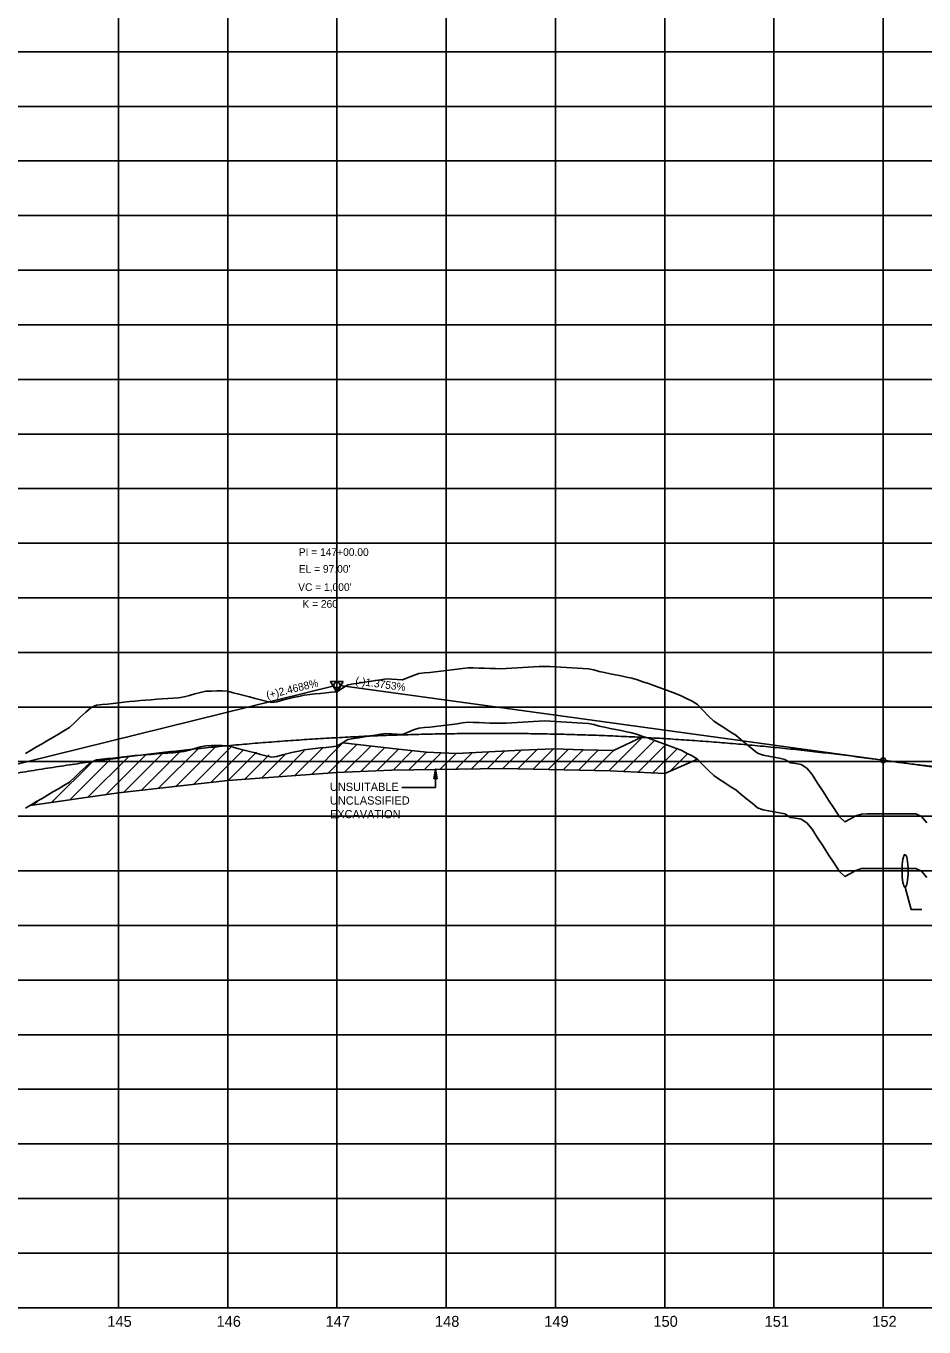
# Model space of a CAD drawing. Extents: x 2345490 to 2436403, y 465165 to 573888.
# Drawn here: x 2394737 to 2395559, y 564259 to 565450 of the extents above; entities that cross this region are included whole.
import ezdxf

# ---------------------------------------------------------------- set-up
doc = ezdxf.new("R2010")
doc.units = 0
for name, color, linetype in [('Old_Level_1', 7, 'Continuous'), ('Old_Level_2', 7, 'Continuous'), ('Old_Level_3', 7, 'Continuous'), ('Old_Level_5', 7, 'Continuous'), ('Old_Level_57', 7, 'Continuous'), ('Old_Level_62', 7, 'Continuous'), ('Old_Level_63', 7, 'Continuous')]:
    doc.layers.add(name, color=color, linetype=linetype)

msp = doc.modelspace()

# ---------------------------------------------------------------- linework, layer by layer
at = {"layer": 'Old_Level_1'}
for points in [[(2394871.5425, 564784.70325), (2394876.5425, 564785.0805), (2394881.5425, 564785.7525), (2394886.5425, 564787.1625), (2394891.5425, 564788.57475), (2394896.5425, 564789.98975), (2394901.5425, 564791.04825), (2394906.5425, 564791.167), (2394911.5425, 564791.2875), (2394916.5425, 564791.41), (2394921.5425, 564790.949), (2394926.5425, 564789.65), (2394931.5425, 564788.353), (2394936.5425, 564787.05825), (2394941.5425, 564785.76575), (2394946.5425, 564784.47525), (2394951.5425, 564783.187), (2394956.5425, 564781.90125), (2394961.5425, 564780.70675), (2394966.5425, 564781.328), (2394971.5425, 564782.704), (2394976.5425, 564784.05575), (2394981.5425, 564785.136), (2394986.5425, 564786.217), (2394991.5425, 564787.29825), (2394996.5425, 564788.06675), (2395001.5425, 564788.567), (2395006.5425, 564789.067), (2395011.5425, 564789.5665), (2395016.5425, 564790.0655), (2395021.5425, 564790.564), (2395026.5425, 564793.6885), (2395031.5425, 564796.93725), (2395036.5425, 564797.71025), (2395041.5425, 564798.48375), (2395046.5425, 564799.25775), (2395051.5425, 564800.0325), (2395056.5425, 564800.8075), (2395061.5425, 564801.58325), (2395066.5425, 564802.3595), (2395071.5425, 564802.136), (2395076.5425, 564801.74725), (2395081.5425, 564801.35525), (2395086.5425, 564803.53375), (2395091.5425, 564805.56275), (2395096.5425, 564807.12325), (2395101.5425, 564807.87825), (2395106.5425, 564808.23575), (2395111.5425, 564808.755), (2395116.5425, 564809.3935), (2395121.5425, 564810.03125), (2395126.5425, 564810.668), (2395131.5425, 564811.30375), (2395136.5425, 564811.93875), (2395141.5425, 564812.57275), (2395146.5425, 564812.49925), (2395151.5425, 564812.27), (2395156.5425, 564812.0395), (2395161.5425, 564811.80775), (2395166.5425, 564811.702), (2395171.5425, 564811.662), (2395176.5425, 564811.716), (2395181.5425, 564812.02925), (2395186.5425, 564812.342), (2395191.5425, 564812.65425), (2395196.5425, 564812.96625), (2395201.5425, 564813.27775), (2395206.5425, 564813.58875), (2395211.5425, 564813.769), (2395216.5425, 564813.54275), (2395221.5425, 564813.259), (2395226.5425, 564812.97425), (2395231.5425, 564812.68825), (2395236.5425, 564812.40125), (2395241.5425, 564812.113), (2395246.5425, 564811.82375), (2395251.5425, 564811.53325), (2395256.5425, 564810.6815), (2395261.5425, 564809.07625), (2395266.5425, 564808.05275), (2395271.5425, 564807.02675), (2395276.5425, 564805.99875), (2395281.5425, 564804.9685), (2395286.5425, 564803.93625), (2395291.5425, 564802.9015), (2395296.5425, 564801.33775), (2395301.5425, 564799.687), (2395306.5425, 564797.937), (2395311.5425, 564796.18425), (2395316.5425, 564794.429), (2395321.5425, 564792.61175), (2395326.5425, 564790.741), (2395331.5425, 564788.86775), (2395336.5425, 564786.9), (2395341.5425, 564784.40775), (2395346.5425, 564781.913), (2395351.5425, 564778.7435), (2395356.5425, 564773.543), (2395361.5425, 564768.313), (2395366.5425, 564763.7145), (2395371.5425, 564760.30225)], [(2394736.5425, 564733.9965), (2394741.5425, 564737.0815), (2394746.5425, 564739.9885), (2394751.5425, 564742.898), (2394756.5425, 564745.81425), (2394761.5425, 564748.78375), (2394766.5425, 564751.75575), (2394771.5425, 564754.72975), (2394776.5425, 564757.7065), (2394781.5425, 564762.3775), (2394786.5425, 564767.137), (2394791.5425, 564771.89975), (2394796.5425, 564776.12), (2394801.5425, 564778.18225), (2394806.5425, 564778.72625), (2394811.5425, 564779.27325), (2394816.5425, 564779.82325), (2394821.5425, 564780.376), (2394826.5425, 564780.932), (2394831.5425, 564781.4905), (2394836.5425, 564782.057), (2394841.5425, 564782.4995), (2394846.5425, 564782.85975), (2394851.5425, 564783.22275), (2394856.5425, 564783.58875), (2394861.5425, 564783.9575), (2394866.5425, 564784.329), (2394871.5425, 564784.70325)], [(2395371.5425, 564760.30225), (2395376.5425, 564757.1535), (2395381.5425, 564753.82175), (2395386.5425, 564750.7235), (2395391.5425, 564746.6025), (2395396.5425, 564742.48275), (2395401.5425, 564738.364), (2395406.5425, 564734.24625), (2395411.5425, 564732.5425), (2395416.5425, 564731.5685), (2395421.5425, 564730.59425), (2395426.5425, 564729.62025), (2395431.5425, 564728.646), (2395436.5425, 564725.3665), (2395441.5425, 564724.69), (2395446.5425, 564724.0115), (2395451.5425, 564720.636), (2395456.5425, 564714.65875), (2395461.5425, 564706.86425), (2395466.5425, 564699.067), (2395471.5425, 564691.34575), (2395476.5425, 564683.6255), (2395481.5425, 564675.90275), (2395486.5425, 564671.37), (2395491.5425, 564674.09375), (2395496.5425, 564676.81775), (2395501.5425, 564678.546), (2395506.5425, 564678.60575), (2395511.5425, 564678.63475), (2395516.5425, 564678.6625), (2395521.5425, 564678.6885), (2395526.5425, 564678.713), (2395531.5425, 564678.736), (2395536.5425, 564678.7575), (2395541.5425, 564678.7775), (2395546.5425, 564678.79575), (2395551.5425, 564678.8125), (2395556.5425, 564676.37325), (2395561.5425, 564670.48725)]]:
    msp.add_lwpolyline(points, dxfattribs=at)
at = {"layer": 'Old_Level_2'}
for p, q in [((2395521.5425, 564777.76925), (2395024.267, 564846.15925)), ((2394521.5425, 564723.0965), (2395018.87275, 564845.87475)), ((2395521.5425, 564777.76925), (2395868.81825, 564730.00825))]:
    msp.add_line(p, q, dxfattribs=at)
msp.add_lwpolyline([(2395027.299, 564849.86625), (2395015.5565, 564849.85175), (2395021.44, 564839.7335)], close=True, dxfattribs=at)
for centre, radius in [((2395021.5425, 564846.534), 2.75), ((2395521.5425, 564777.76925), 2.25)]:
    msp.add_circle(centre, radius, dxfattribs=at)
for points in [[(2394521.5425, 564723.0965), (2394541.5425, 564727.957), (2394561.5425, 564732.66375), (2394581.5425, 564737.217), (2394601.5425, 564741.61625), (2394621.5425, 564745.86175), (2394641.5425, 564749.95375), (2394661.5425, 564753.89175), (2394681.5425, 564757.676), (2394701.5425, 564761.3065), (2394721.5425, 564764.78325), (2394741.5425, 564768.10625), (2394761.5425, 564771.2755), (2394781.5425, 564774.291), (2394801.5425, 564777.15275), (2394821.5425, 564779.86075), (2394841.5425, 564782.41475), (2394861.5425, 564784.81525), (2394881.5425, 564787.062), (2394901.5425, 564789.155), (2394921.5425, 564791.094), (2394941.5425, 564792.8795), (2394961.5425, 564794.511), (2394981.5425, 564795.989), (2395001.5425, 564797.313), (2395021.5425, 564798.48325), (2395041.5425, 564799.5), (2395061.5425, 564800.36275), (2395081.5425, 564801.07175), (2395101.5425, 564801.627), (2395121.5425, 564802.0285), (2395141.5425, 564802.27625), (2395161.5425, 564802.37025), (2395181.5425, 564802.3105), (2395201.5425, 564802.097), (2395221.5425, 564801.72975), (2395241.5425, 564801.20875), (2395261.5425, 564800.534), (2395281.5425, 564799.7055), (2395301.5425, 564798.723), (2395321.5425, 564797.587), (2395341.5425, 564796.297), (2395361.5425, 564794.8535), (2395381.5425, 564793.256), (2395401.5425, 564791.505), (2395421.5425, 564789.6), (2395441.5425, 564787.5415), (2395461.5425, 564785.329), (2395481.5425, 564782.96275), (2395501.5425, 564780.443), (2395521.5425, 564777.76925)], [(2395521.5425, 564777.76925), (2395535.5425, 564775.89425), (2395549.5425, 564774.12), (2395563.5425, 564772.4465), (2395577.5425, 564770.874), (2395591.5425, 564769.40225), (2395605.5425, 564768.0315), (2395619.5425, 564766.76125), (2395633.5425, 564765.592), (2395647.5425, 564764.5235), (2395661.5425, 564763.556), (2395675.5425, 564762.689), (2395689.5425, 564761.923), (2395703.5425, 564761.258), (2395717.5425, 564760.6935), (2395731.5425, 564760.23), (2395745.5425, 564759.86725), (2395759.5425, 564759.60525), (2395773.5425, 564759.44425), (2395787.5425, 564759.384), (2395801.5425, 564759.4245), (2395815.5425, 564759.56575), (2395829.5425, 564759.808), (2395843.5425, 564760.151), (2395857.5425, 564760.59475), (2395871.5425, 564761.13925), (2395885.5425, 564761.78475), (2395899.5425, 564762.531), (2395913.5425, 564763.37825), (2395927.5425, 564764.326), (2395941.5425, 564765.37475), (2395955.5425, 564766.52425), (2395969.5425, 564767.7745), (2395983.5425, 564769.12575), (2395997.5425, 564770.57775), (2396011.5425, 564772.1305), (2396025.5425, 564773.78425), (2396039.5425, 564775.5385), (2396053.5425, 564777.39375), (2396067.5425, 564779.34975), (2396081.5425, 564781.40675), (2396095.5425, 564783.5645), (2396109.5425, 564785.823), (2396123.5425, 564788.18225), (2396137.5425, 564790.6425), (2396151.5425, 564793.2035), (2396165.5425, 564795.86525), (2396179.5425, 564798.62775), (2396193.5425, 564801.49125), (2396207.5425, 564804.4555), (2396221.5425, 564807.5205)]]:
    msp.add_spline(points, degree=3, dxfattribs=at)
at = {"layer": 'Old_Level_3'}
msp.add_lwpolyline([(2395541.5425, 564661.534), (2395546.99775, 564641.18775), (2395556.99775, 564641.18775)], dxfattribs=at)
msp.add_ellipse((2395541.5425, 564676.534), major_axis=(0, 15), ratio=0.1846021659, dxfattribs=at)
at = {"layer": 'Old_Level_5'}
for p, q in [((2395270.33281, 564768.24449), (2395301.66586, 564799.57754)), ((2395274.80652, 564786.86033), (2395301.66586, 564799.57754)), ((2394858.54911, 564752.44059), (2394895.71545, 564789.60693)), ((2394874.58855, 564754.33789), (2394911.54002, 564791.28936)), ((2394890.34967, 564755.95687), (2394924.23505, 564789.84226)), ((2394906.11079, 564757.57585), (2394935.99438, 564787.45944)), ((2394968.15676, 564763.05329), (2394991.61775, 564786.51428)), ((2394983.3402, 564764.09459), (2395008.50813, 564789.26252)), ((2394998.45417, 564765.06642), (2395027.02319, 564793.63545)), ((2395013.56813, 564766.03825), (2395039.75964, 564792.22976)), ((2395027.02319, 564793.63545), (2395077.96899, 564788.0127)), ((2395028.53824, 564766.86623), (2395052.49609, 564790.82407)), ((2395043.34769, 564767.53354), (2395065.23254, 564789.41839)), ((2395058.15714, 564768.20086), (2395077.96899, 564788.0127)), ((2395072.92486, 564768.82644), (2395090.70544, 564786.60701)), ((2395077.96899, 564788.0127), (2395103.44188, 564785.20133)), ((2395160.40016, 564785.59105), (2395190.16489, 564787.07151)), ((2395173.49576, 564770.40239), (2395190.16489, 564787.07151)), ((2395187.46192, 564770.22642), (2395205.04725, 564787.81174)), ((2395190.16489, 564787.07151), (2395219.6368, 564788.25916)), ((2395201.42809, 564770.05044), (2395219.6368, 564788.25916)), ((2395215.39425, 564769.87447), (2395233.54455, 564788.02477)), ((2395219.6368, 564788.25916), (2395246.98684, 564787.32492)), ((2395229.21478, 564769.55287), (2395246.98684, 564787.32492)), ((2395242.92079, 564769.11674), (2395260.42913, 564786.62508)), ((2395246.98684, 564787.32492), (2395274.80652, 564786.86033)), ((2395256.6268, 564768.68062), (2395274.80652, 564786.86033)), ((2395283.81031, 564767.57985), (2395312.18247, 564795.95201)), ((2395297.26568, 564766.89309), (2395322.5591, 564792.18651)), ((2395310.72106, 564766.20633), (2395332.83773, 564788.323)), ((2394760.57796, 564739.32224), (2394797.96061, 564776.7049)), ((2394777.04451, 564741.64666), (2394815.06008, 564779.66224)), ((2394793.51106, 564743.97108), (2394830.93053, 564781.39055)), ((2394809.97762, 564746.2955), (2394846.5433, 564782.86118)), ((2394826.33688, 564748.51263), (2394861.80377, 564783.97952)), ((2394842.443, 564750.47661), (2394877.27067, 564785.30428)), ((2394921.865, 564759.18793), (2394947.77248, 564785.09541)), ((2394937.29559, 564760.47638), (2394959.55058, 564782.73138)), ((2394952.72618, 564761.76484), (2394973.78789, 564782.82655)), ((2395087.30031, 564769.05975), (2395103.44188, 564785.20133)), ((2395101.67576, 564769.29306), (2395116.41406, 564784.03137)), ((2395103.44188, 564785.20133), (2395130.63543, 564784.1106)), ((2395116.05121, 564769.52638), (2395130.63543, 564784.1106)), ((2395130.42666, 564769.75969), (2395145.51779, 564784.85082)), ((2395130.63543, 564784.1106), (2395160.40016, 564785.59105)), ((2395144.8021, 564769.993), (2395160.40016, 564785.59105)), ((2395159.17755, 564770.22632), (2395175.28252, 564786.33128)), ((2395321.5425, 564765.654), (2395351.5425, 564778.7435)), ((2395326.4537, 564767.79684), (2395342.55729, 564783.90042)), ((2394921.5425, 564759.161), (2395021.5425, 564766.551)), ((2395021.5425, 564766.551), (2395071.5425, 564768.804)), ((2395071.5425, 564768.804), (2395173.49576, 564770.40239)), ((2395111.72974, 564752.75123), (2395111.72974, 564769.90837)), ((2395173.49576, 564770.40239), (2395271.5425, 564768.206)), ((2395271.5425, 564768.206), (2395321.5425, 564765.654)), ((2394821.5425, 564747.928), (2394921.5425, 564759.161)), ((2395080.84689, 564752.75123), (2395111.72974, 564752.75123)), ((2394740.60458, 564736.5028), (2394821.5425, 564747.928)), ((2394744.1114, 564736.99783), (2394747.89527, 564740.7817))]:
    msp.add_line(p, q, dxfattribs=at)
msp.add_lwpolyline([(2395110.17974, 564760.90837), (2395111.72974, 564769.90837), (2395113.32974, 564760.85837), (2395111.72974, 564762.00837)], close=True, dxfattribs=at)
at = {"layer": 'Old_Level_57'}
for p, q in [((2394821.54225, 564276.534), (2394821.54225, 566615.2835)), ((2394921.5425, 564276.534), (2394921.5425, 566615.2835)), ((2395021.54225, 564276.534), (2395021.54225, 566615.2835)), ((2395121.54225, 564276.534), (2395121.54225, 566615.2835)), ((2395221.54225, 564276.534), (2395221.54225, 566615.2835)), ((2395321.54225, 564276.534), (2395321.54225, 566615.2835)), ((2395421.54225, 564276.534), (2395421.54225, 566615.2835)), ((2395521.54225, 564276.534), (2395521.54225, 566615.2835)), ((2381271.5425, 565426.534), (2410861.12275, 565426.534)), ((2381271.5425, 565376.534), (2410861.12275, 565376.534)), ((2381271.5425, 565326.534), (2410861.12275, 565326.534)), ((2381271.5425, 565276.534), (2410861.12275, 565276.534)), ((2381271.5425, 565226.534), (2410861.12275, 565226.534)), ((2381271.5425, 565176.534), (2410861.12275, 565176.534)), ((2381271.5425, 565126.534), (2410861.12275, 565126.534)), ((2381271.5425, 565076.534), (2410861.12275, 565076.534)), ((2381271.5425, 565026.534), (2410861.12275, 565026.534)), ((2381271.5425, 564976.534), (2410861.12275, 564976.534)), ((2381271.5425, 564926.534), (2410861.12275, 564926.534)), ((2381271.5425, 564876.534), (2410861.12275, 564876.534)), ((2381271.5425, 564826.534), (2410861.12275, 564826.534)), ((2381271.54275, 564776.534), (2410861.123, 564776.534)), ((2381271.5425, 564726.534), (2410861.12275, 564726.534)), ((2381271.54275, 564676.534), (2410861.123, 564676.534)), ((2381271.5425, 564626.534), (2410861.12275, 564626.534)), ((2381271.54275, 564576.534), (2410861.123, 564576.534)), ((2381271.5425, 564526.534), (2410861.12275, 564526.534)), ((2381271.54275, 564476.534), (2410861.123, 564476.534)), ((2381271.5425, 564426.534), (2410861.12275, 564426.534)), ((2381271.54275, 564376.534), (2410861.123, 564376.534)), ((2381271.5425, 564326.534), (2410861.12275, 564326.534)), ((2381271.54275, 564276.534), (2410861.123, 564276.534))]:
    msp.add_line(p, q, dxfattribs=at)
at = {"layer": 'Old_Level_63'}
msp.add_line((2381321.5425, 564276.534), (2406689.937, 564276.534), dxfattribs=at)
for points in [[(2394871.5425, 564834.703), (2394876.5425, 564835.08025), (2394881.5425, 564835.75225), (2394886.5425, 564837.16225), (2394891.5425, 564838.5745), (2394896.5425, 564839.9895), (2394901.5425, 564841.048), (2394906.5425, 564841.16675), (2394911.5425, 564841.28725), (2394916.5425, 564841.40975), (2394921.5425, 564840.94875), (2394926.5425, 564839.64975), (2394931.5425, 564838.35275), (2394936.5425, 564837.058), (2394941.5425, 564835.7655), (2394946.5425, 564834.475), (2394951.5425, 564833.18675), (2394956.5425, 564831.901), (2394961.5425, 564830.7065), (2394966.5425, 564831.32775), (2394971.5425, 564832.70375), (2394976.5425, 564834.0555), (2394981.5425, 564835.13575), (2394986.5425, 564836.21675), (2394991.5425, 564837.298), (2394996.5425, 564838.0665), (2395001.5425, 564838.56675), (2395006.5425, 564839.06675), (2395011.5425, 564839.56625), (2395016.5425, 564840.06525), (2395021.5425, 564840.56375), (2395026.5425, 564843.68825), (2395031.5425, 564846.937), (2395036.5425, 564847.71), (2395041.5425, 564848.4835), (2395046.5425, 564849.2575), (2395051.5425, 564850.03225), (2395056.5425, 564850.80725), (2395061.5425, 564851.583), (2395066.5425, 564852.35925), (2395071.5425, 564852.13575), (2395076.5425, 564851.747), (2395081.5425, 564851.355), (2395086.5425, 564853.5335), (2395091.5425, 564855.5625), (2395096.5425, 564857.123), (2395101.5425, 564857.878), (2395106.5425, 564858.2355), (2395111.5425, 564858.75475), (2395116.5425, 564859.39325), (2395121.5425, 564860.031), (2395126.5425, 564860.66775), (2395131.5425, 564861.3035), (2395136.5425, 564861.9385), (2395141.5425, 564862.5725), (2395146.5425, 564862.499), (2395151.5425, 564862.26975), (2395156.5425, 564862.03925), (2395161.5425, 564861.8075), (2395166.5425, 564861.70175), (2395171.5425, 564861.66175), (2395176.5425, 564861.71575), (2395181.5425, 564862.029), (2395186.5425, 564862.34175), (2395191.5425, 564862.654), (2395196.5425, 564862.966), (2395201.5425, 564863.2775), (2395206.5425, 564863.5885), (2395211.5425, 564863.76875), (2395216.5425, 564863.5425), (2395221.5425, 564863.25875), (2395226.5425, 564862.974), (2395231.5425, 564862.688), (2395236.5425, 564862.401), (2395241.5425, 564862.11275), (2395246.5425, 564861.8235), (2395251.5425, 564861.533), (2395256.5425, 564860.68125), (2395261.5425, 564859.076), (2395266.5425, 564858.0525), (2395271.5425, 564857.0265), (2395276.5425, 564855.9985), (2395281.5425, 564854.96825), (2395286.5425, 564853.936), (2395291.5425, 564852.90125), (2395296.5425, 564851.3375), (2395301.5425, 564849.68675), (2395306.5425, 564847.93675), (2395311.5425, 564846.184), (2395316.5425, 564844.42875), (2395321.5425, 564842.6115), (2395326.5425, 564840.74075), (2395331.5425, 564838.8675), (2395336.5425, 564836.89975), (2395341.5425, 564834.4075), (2395346.5425, 564831.91275), (2395351.5425, 564828.74325), (2395356.5425, 564823.54275), (2395361.5425, 564818.31275), (2395366.5425, 564813.71425), (2395371.5425, 564810.302)], [(2394736.5425, 564783.99625), (2394741.5425, 564787.08125), (2394746.5425, 564789.98825), (2394751.5425, 564792.89775), (2394756.5425, 564795.814), (2394761.5425, 564798.7835), (2394766.5425, 564801.7555), (2394771.5425, 564804.7295), (2394776.5425, 564807.70625), (2394781.5425, 564812.37725), (2394786.5425, 564817.13675), (2394791.5425, 564821.8995), (2394796.5425, 564826.11975), (2394801.5425, 564828.182), (2394806.5425, 564828.726), (2394811.5425, 564829.273), (2394816.5425, 564829.823), (2394821.5425, 564830.37575), (2394826.5425, 564830.93175), (2394831.5425, 564831.49025), (2394836.5425, 564832.05675), (2394841.5425, 564832.49925), (2394846.5425, 564832.8595), (2394851.5425, 564833.2225), (2394856.5425, 564833.5885), (2394861.5425, 564833.95725), (2394866.5425, 564834.32875), (2394871.5425, 564834.703)], [(2395371.5425, 564810.302), (2395376.5425, 564807.15325), (2395381.5425, 564803.8215), (2395386.5425, 564800.72325), (2395391.5425, 564796.60225), (2395396.5425, 564792.4825), (2395401.5425, 564788.36375), (2395406.5425, 564784.246), (2395411.5425, 564782.54225), (2395416.5425, 564781.56825), (2395421.5425, 564780.594), (2395426.5425, 564779.62), (2395431.5425, 564778.64575), (2395436.5425, 564775.36625), (2395441.5425, 564774.68975), (2395446.5425, 564774.01125), (2395451.5425, 564770.63575), (2395456.5425, 564764.6585), (2395461.5425, 564756.864), (2395466.5425, 564749.06675), (2395471.5425, 564741.3455), (2395476.5425, 564733.62525), (2395481.5425, 564725.9025), (2395486.5425, 564721.36975), (2395491.5425, 564724.0935), (2395496.5425, 564726.8175), (2395501.5425, 564728.54575), (2395506.5425, 564728.6055), (2395511.5425, 564728.6345), (2395516.5425, 564728.66225), (2395521.5425, 564728.68825), (2395526.5425, 564728.71275), (2395531.5425, 564728.73575), (2395536.5425, 564728.75725), (2395541.5425, 564728.77725), (2395546.5425, 564728.7955), (2395551.5425, 564728.81225), (2395556.5425, 564726.373), (2395561.5425, 564720.487)]]:
    msp.add_lwpolyline(points, dxfattribs=at)

# ---------------------------------------------------------------- texts
at = {"layer": 'Old_Level_2'}
for s, height, p in [('PI = 147+00.00', 7.0000005, (2394986.54275, 564964.89525)), ("EL = 97.00'", 7.0000005, (2394986.5425, 564949.534)), ("VC = 1,000'", 7.0000005, (2394985.98875, 564932.8045)), ('K = 260', 7.000001, (2394989.8535, 564917.42625))]:
    msp.add_text(s, height=height, dxfattribs=at).set_placement(p)
for s, rotation, p in [('(+)2.4688%', 13.86760278, (2394957.75325, 564833.876)), ('(-)1.3753%', 352.16926944, (2395037.99425, 564847.2995))]:
    msp.add_text(s, height=7.000001, rotation=rotation, dxfattribs=at).set_placement(p)
at = {"layer": 'Old_Level_5'}
for s, p in [('UNSUITABLE', (2395015.1003, 564749.72171)), ('UNCLASSIFIED', (2395015.1003, 564737.22171)), ('EXCAVATION', (2395015.1003, 564724.72171))]:
    msp.add_text(s, height=7.5, dxfattribs=at).set_placement(p)
at = {"layer": 'Old_Level_62'}
for s, p in [('145', (2394811.329, 564259.034)), ('146', (2394911.27, 564259.034)), ('147', (2395011.1275, 564259.034)), ('148', (2395111.25325, 564259.034)), ('149', (2395211.2955, 564259.034)), ('150', (2395311.1715, 564259.034)), ('151', (2395413.01075, 564259.034)), ('152', (2395511.55925, 564259.034))]:
    msp.add_text(s, height=10.000001, dxfattribs=at).set_placement(p)

doc.saveas('drawing.dxf')
